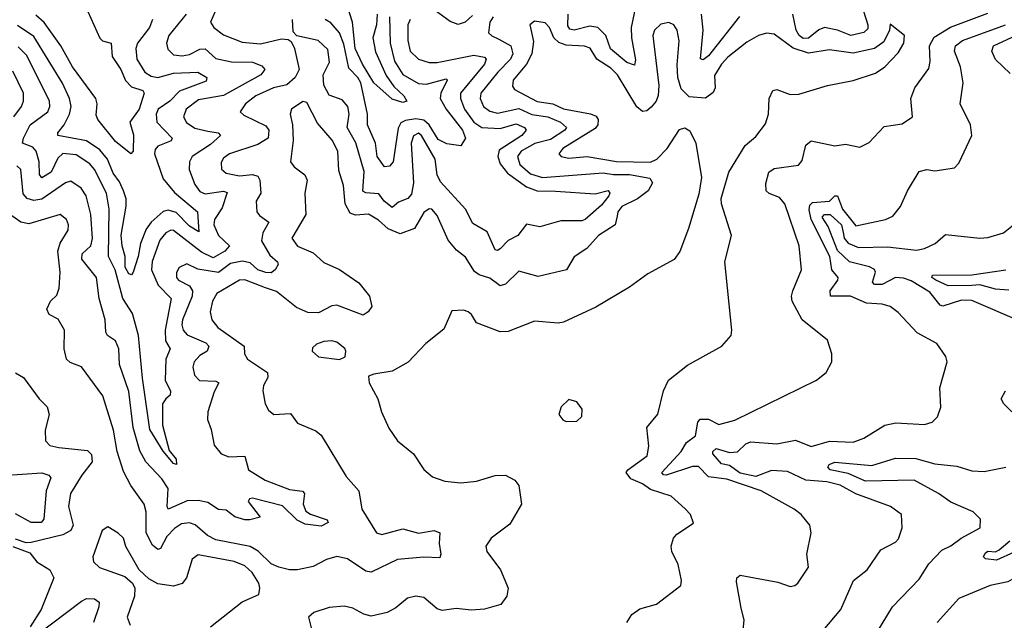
# Model space of a CAD drawing. Extents: x 1552294 to 1694791, y 811929 to 917222.
# Tile 608 of 643: x 1662571 to 1666308, y 904093 to 906374. Entities that reach past the tile are written whole.
import ezdxf

# ---------------------------------------------------------------- set-up
doc = ezdxf.new("R2010")
doc.units = 0

msp = doc.modelspace()

# ---------------------------------------------------------------- linework, layer by layer
at = {"layer": '0CON10XD'}
for points in [[(1663927.2, 906395), (1663925.3, 906355), (1663911.5, 906305), (1663921.8, 906251.8), (1663962.3, 906162.3), (1663990.4, 906120.4), (1664029.5, 906085), (1664040, 906065), (1664025, 906060.5), (1663985, 906072.5), (1663915, 906134.2), (1663871.6, 906205), (1663844.5, 906265), (1663833.5, 906365), (1663812.6, 906432.6)], [(1664914.7, 906455), (1664891.7, 906345), (1664893, 906305), (1664908.3, 906221.7), (1664905, 906201.9), (1664875, 906211.9), (1664813.5, 906263.5), (1664795.2, 906315), (1664765, 906344.8), (1664735, 906350.2), (1664675, 906334), (1664658.4, 906338.4), (1664651.4, 906351.4), (1664652.2, 906395)], [(1665764.8, 906435), (1665790.6, 906355), (1665790.5, 906339.5), (1665774.7, 906325.3), (1665725, 906314.6), (1665674.4, 906334.4), (1665625, 906344.5), (1665603.7, 906336.3), (1665565.3, 906304.7), (1665545, 906303.6), (1665529.4, 906315), (1665518, 906335), (1665504.8, 906395)], [(1663202.5, 906395), (1663136.5, 906315), (1663128.2, 906285), (1663132.7, 906262.7), (1663155, 906241.2), (1663187.7, 906237.7), (1663215, 906242), (1663255, 906262.1), (1663275, 906263.9), (1663315, 906227.2), (1663375, 906213.8), (1663455, 906213.7), (1663489.6, 906199.6), (1663501.8, 906185), (1663486.2, 906165), (1663345, 906085.9), (1663250.1, 906069.9), (1663203.1, 906035), (1663192.5, 906005), (1663203.5, 905983.5), (1663235, 905962.8), (1663285, 905951), (1663324.2, 905945), (1663332.5, 905935), (1663295, 905900.6), (1663225.4, 905855), (1663215.3, 905835), (1663214.7, 905805), (1663235, 905748.1), (1663255, 905721.3), (1663275, 905713.3), (1663343.8, 905723.8), (1663357.8, 905717.8), (1663339.6, 905660.4), (1663310.6, 905615), (1663307.5, 905595), (1663325, 905554.6), (1663367.1, 905515), (1663350, 905495), (1663305, 905469.6), (1663261, 905491), (1663155, 905573.9), (1663144.7, 905575.3), (1663125, 905565.5), (1663103, 905537), (1663074.2, 905455.8), (1663071.4, 905425), (1663096.5, 905366.5), (1663146.1, 905315), (1663123.2, 905195), (1663124.3, 905154.3), (1663142.2, 905125), (1663125.3, 905085), (1663123.2, 905005), (1663143.4, 904963.4), (1663142.2, 904947.8), (1663125, 904934.7), (1663113.3, 904915), (1663112.6, 904835), (1663138.8, 904738.8), (1663165.2, 904705), (1663165.8, 904685), (1663155, 904688.5), (1663115, 904735.6), (1663065, 904818.2), (1663037.2, 905012.8), (1663021.7, 905175), (1662998.6, 905258.6), (1662962, 905315), (1662933.2, 905425), (1662907.6, 905475), (1662910.2, 905655), (1662899.8, 905715), (1662855.2, 905805), (1662837.1, 905827), (1662785, 905861.7), (1662735, 905866.6), (1662715, 905848.4), (1662689.8, 905795), (1662655, 905773.8), (1662646.3, 905786.3), (1662644.6, 905835), (1662633.9, 905875), (1662620.2, 905890.2), (1662581.8, 905905), (1662585.2, 905925), (1662610, 905975), (1662677.5, 906025), (1662685.7, 906045), (1662684.3, 906065), (1662598, 906238), (1662565, 906271.1)], [(1662829.5, 906405), (1662875, 906304.5), (1662885, 906293.9), (1662918.1, 906285), (1662921.3, 906235), (1662954.8, 906185), (1662972.9, 906142.9), (1662995, 906120), (1663038.1, 906105), (1663043.2, 906095), (1663023.8, 906035), (1662989, 905985), (1663003.4, 905936.6), (1663001.9, 905875), (1662993.3, 905865), (1662935, 905911.8), (1662867.8, 905995), (1662861.7, 906011.7), (1662865.3, 906055), (1662859.5, 906075), (1662771.9, 906195), (1662726.7, 906275), (1662663.5, 906363.5), (1662632.2, 906392.2)], [(1663312.4, 906405), (1663295.5, 906365), (1663307.8, 906345), (1663345, 906316.9), (1663415, 906288.9), (1663485, 906282.2), (1663565, 906301.6), (1663589.7, 906299.7), (1663601.1, 906291.1), (1663613.3, 906265), (1663632.2, 906185), (1663616.7, 906155), (1663585, 906127.1), (1663534.7, 906115.3), (1663467.3, 906085), (1663428, 906055), (1663407.5, 906025), (1663421.6, 906011.6), (1663505, 905970.9), (1663517.1, 905955), (1663514.5, 905925), (1663475, 905900.6), (1663367.3, 905865), (1663345, 905848.9), (1663335, 905832), (1663336.3, 905806.4), (1663355, 905792.1), (1663405, 905780.9), (1663455, 905786.6)], [(1664289.5, 906390.5), (1664262.2, 906365), (1664235, 906356.7), (1664205, 906367.2), (1664135, 906418.3)], [(1665308.9, 904138.9), (1665291.1, 904238.9), (1665292.5, 904255), (1665305, 904264.5), (1665448.1, 904238.1), (1665495, 904221.9), (1665513.3, 904225), (1665525, 904234.2), (1665564.4, 904295), (1665558.5, 904345), (1665575.6, 904425), (1665570, 904455), (1665537.1, 904495), (1665510.8, 904515), (1665384.7, 904584.7), (1665255, 904629), (1665185, 904637.7), (1665147.7, 904677.7), (1665125, 904677.5), (1665025, 904645.2), (1665015, 904646), (1665008.3, 904655), (1665082.1, 904735), (1665101.7, 904768.3), (1665136.3, 904793.7), (1665144.7, 904845.3), (1665153.2, 904856.8), (1665185, 904856.9), (1665225, 904836.7), (1665285, 904853.2), (1665595, 905006), (1665632, 905035), (1665654, 905075), (1665654, 905105), (1665637.6, 905157.6), (1665541.1, 905235), (1665503.1, 905305), (1665500, 905325), (1665505.7, 905345), (1665538.2, 905425), (1665529.5, 905515), (1665475, 905675.5), (1665455, 905699.1), (1665415, 905714.6), (1665404.6, 905725), (1665402.9, 905752.9), (1665414.7, 905795), (1665435, 905808.8), (1665527.5, 905822.5), (1665540.5, 905839.5), (1665555, 905898), (1665575, 905914.2), (1665665, 905895.5), (1665705, 905902.2), (1665759.4, 905890.6), (1665795, 905908.6), (1665851.5, 905968.5), (1665920.5, 905979.5), (1665960, 906005), (1665953.2, 906075), (1665968.5, 906115), (1666021.2, 906188.8), (1666026.3, 906215), (1666024.4, 906275), (1666042.4, 906307.6), (1666103.4, 906346.6), (1666245, 906399.8)], [(1665303, 906387), (1665185, 906237.1), (1665165, 906222.1), (1665155.5, 906225.5), (1665165.1, 906335), (1665159.2, 906395)], [(1663074.5, 906375), (1663063.1, 906345), (1663018.3, 906285), (1663011.6, 906265), (1663015.8, 906225), (1663046.4, 906175), (1663070.2, 906160.2), (1663095, 906155.1), (1663155, 906171.2), (1663246.9, 906175), (1663281.2, 906155), (1663278.7, 906141.3), (1663177.3, 906102.7), (1663140.9, 906065), (1663095.8, 906035), (1663088.4, 906015), (1663091, 905985), (1663150, 905925), (1663145.6, 905914.4), (1663095, 905893.8), (1663085, 905880.8), (1663082.5, 905865), (1663115, 905770.3), (1663158.6, 905718.6), (1663245.2, 905645.2), (1663251.2, 905568.8), (1663215, 905590.2), (1663165, 905642), (1663135, 905651.4), (1663115, 905646), (1663070.1, 905605), (1663051.1, 905578.9), (1663029.5, 905525), (1663021, 905475), (1663001.1, 905415), (1662995, 905405.8), (1662985, 905409.6), (1662970.8, 905435), (1662971.6, 905475), (1662960, 905515), (1662956.5, 905556.5), (1662975.6, 905665.6), (1662974.5, 905694.5), (1662964.8, 905725), (1662949.2, 905759.2), (1662925, 905791.6), (1662904.5, 905845), (1662875, 905880.2), (1662824.1, 905914.1), (1662715.6, 905935), (1662715.4, 905945), (1662739.6, 905975), (1662760, 906015), (1662766, 906045), (1662759.6, 906075), (1662733.6, 906133.6), (1662625, 906310.9), (1662562.5, 906352.5)], [(1664053.2, 906375), (1664044.3, 906355), (1664044.4, 906295), (1664052.5, 906255), (1664084.2, 906224.2), (1664125, 906212), (1664155, 906212.2), (1664295, 906240.2), (1664335, 906232.5), (1664340.8, 906225), (1664334.7, 906205), (1664244.3, 906095.7), (1664244, 906075), (1664259.5, 906035), (1664295, 905985.2), (1664325, 905964.5), (1664395, 905961.6), (1664455, 905978.9), (1664486.5, 905965), (1664492.9, 905955), (1664476.4, 905935), (1664390.7, 905879.3), (1664385.8, 905855), (1664395, 905827.6), (1664421.9, 905791.9), (1664495, 905739.9), (1664535, 905724.9), (1664605, 905723.1), (1664755, 905713.5), (1664805, 905726), (1664810.4, 905715), (1664807.2, 905705), (1664779.5, 905670.5), (1664717.3, 905615), (1664705, 905610.2), (1664625, 905611.1), (1664545, 905588.1), (1664495, 905597.7), (1664461.8, 905555), (1664425, 905535.9), (1664395, 905503.8), (1664385, 905497.5), (1664375, 905500), (1664345, 905568.6), (1664290.3, 905600.3), (1664263.5, 905655), (1664168.6, 905758.6), (1664155.6, 905785.6), (1664148.3, 905845), (1664095.6, 905935), (1664085, 905943.1), (1664065, 905933.6), (1664057.1, 905905), (1664065.6, 905755), (1664058, 905712), (1664044.6, 905695.4), (1664008.4, 905681.6), (1663985, 905660.9), (1663954.8, 905685), (1663933.6, 905713.6), (1663885, 905716.4), (1663873.7, 905723.7), (1663878.1, 905798.1), (1663846.3, 905906.3), (1663814.4, 905965), (1663821.1, 906015), (1663816.7, 906045), (1663795, 906070.3), (1663745, 906087.5), (1663725, 906126), (1663723.3, 906165), (1663747.2, 906212.8), (1663740.7, 906260.7), (1663703.5, 906295), (1663622.9, 906312.9), (1663608.9, 906328.9), (1663606, 906375)], [(1664875.5, 904085), (1664894, 904116), (1664925, 904136.9), (1664988, 904155), (1665080, 904225), (1665082.9, 904245), (1665070, 904305), (1665045.7, 904355), (1665043.1, 904375), (1665052.9, 904405), (1665065, 904420), (1665128, 904462), (1665117.5, 904495), (1665096.5, 904516.5), (1665043.8, 904565), (1664965, 904590.5), (1664935, 904611.7), (1664890.6, 904630.6), (1664873.4, 904655), (1664879.2, 904665), (1664952.2, 904717.8), (1664959.4, 904755), (1664951.5, 904825), (1664993.6, 904876.4), (1665014.7, 904965.3), (1665033.3, 905005), (1665105, 905062.5), (1665235.8, 905134.2), (1665270.8, 905175), (1665274.2, 905195), (1665247.5, 905455), (1665272.5, 905555), (1665234.3, 905675), (1665232.9, 905695), (1665263.1, 905795), (1665324, 905896), (1665365, 905931.1), (1665401.5, 905978.5), (1665412.5, 906015), (1665415.4, 906075), (1665430, 906105), (1665445, 906108.9), (1665495, 906090.3), (1665528.7, 906091.3), (1665636.7, 906125), (1665735, 906143.3), (1665818.6, 906171.4), (1665854.7, 906195.3), (1665905, 906248.5), (1665927.3, 906285), (1665928.8, 906315), (1665875, 906358), (1665872.7, 906335), (1665850.3, 906289.7), (1665815, 906265.3), (1665735, 906246.8), (1665645, 906260.3), (1665565, 906247.2), (1665506.8, 906266.8), (1665435, 906319.1), (1665405, 906323.3), (1665375, 906314.7), (1665331.3, 906288.7), (1665258.5, 906231.5), (1665234.4, 906205), (1665207.6, 906162.4), (1665210.5, 906115), (1665202.6, 906097.4), (1665173.3, 906076.7), (1665111.6, 906081.6), (1665082.1, 906112.1), (1665069.3, 906155), (1665066.8, 906203.2), (1665074.1, 906294.1), (1665066, 906335), (1665053.3, 906355), (1665035, 906364), (1665005, 906356.9), (1664980, 906335), (1664973.9, 906315), (1664996.8, 906125), (1664994.1, 906085.9), (1664987.1, 906065), (1664967.5, 906042.5), (1664951.4, 906028.6), (1664935, 906025.3), (1664913.7, 906043.7), (1664840, 906165), (1664815, 906189.8), (1664761.7, 906225), (1664736.5, 906266.5), (1664715, 906274.3), (1664645, 906277.3), (1664617.3, 906287.3), (1664598.6, 906305), (1664581.5, 906345), (1664565, 906362.7), (1664525, 906368.5), (1664507.5, 906355), (1664521.5, 906291.5), (1664514.7, 906244.7), (1664494.8, 906205), (1664444.3, 906145), (1664441.9, 906121.9), (1664448.9, 906108.9), (1664535, 906063.9), (1664594.7, 906054.7), (1664635, 906035.5), (1664737.5, 906017.5), (1664758.4, 906008.4), (1664767, 905995), (1664765.6, 905975), (1664755, 905961.1), (1664632.8, 905885), (1664617.8, 905865), (1664625.8, 905855), (1664655, 905848.6), (1664725, 905854.8), (1664836.1, 905836.1), (1664965, 905833.7), (1664989.2, 905845), (1665028.4, 905885), (1665075, 905956.9), (1665095, 905963.8), (1665115, 905951.8), (1665137.3, 905905), (1665158.5, 905775), (1665148.6, 905711.4), (1665108.9, 905581.1), (1665076, 905494), (1665055, 905464), (1664955, 905408.8), (1664885, 905358), (1664757.8, 905282.2), (1664635, 905225.8), (1664615, 905221.4), (1664525, 905229.4), (1664425, 905190), (1664395, 905188.9), (1664305, 905222.5), (1664286, 905255), (1664272.5, 905265), (1664255, 905270.8), (1664211.7, 905268.3), (1664181.3, 905198.7), (1664112, 905145), (1664045, 905074), (1663985, 905040), (1663915, 905028.8), (1663895, 905020), (1663896.7, 904995), (1663930, 904935), (1663944.3, 904885), (1663972.5, 904822.5), (1664004.5, 904774.5), (1664065, 904726.2), (1664105, 904666.2), (1664137.9, 904637.9), (1664185, 904621.9), (1664245, 904615.5), (1664305, 904622.3), (1664375, 904643.8), (1664415, 904644.5), (1664450, 904625), (1664465.4, 904605.4), (1664475.5, 904534.5), (1664431.1, 904458.9), (1664360.6, 904405), (1664340, 904375), (1664344.4, 904355), (1664395.6, 904285), (1664424.4, 904215), (1664419.4, 904185), (1664396.9, 904153.1), (1664335, 904135.5), (1664285, 904131.5), (1664227.9, 904137.9), (1664175, 904131.1), (1664155, 904137.1), (1664105, 904180), (1664075, 904185.4), (1664042.2, 904177.8), (1663998.9, 904141.1), (1663965, 904122.5), (1663905, 904109.2), (1663877, 904117), (1663835, 904139.4), (1663802.4, 904147.6), (1663745, 904142.2), (1663686.8, 904123.2), (1663666.7, 904105), (1663677.5, 904065)], [(1663974.9, 906385), (1663977.6, 906285), (1663993, 906217), (1664025, 906166.2), (1664085, 906132.5), (1664115, 906130), (1664189.7, 906149.7), (1664193.6, 906145), (1664169, 906095), (1664166.7, 906075), (1664189.5, 906035), (1664252.1, 905955), (1664262.4, 905925), (1664245, 905895.3), (1664192.5, 905902.5), (1664158.9, 905918.9), (1664125, 905975.1), (1664105, 905993.1), (1664075, 905997.6), (1664035, 905991.7), (1664017.9, 905982.1), (1664007.7, 905962.3), (1663988.8, 905835), (1663975, 905817.8), (1663955, 905815.6), (1663928.2, 905855), (1663920.9, 905905), (1663890.5, 905975), (1663891.4, 906015), (1663865.1, 906135), (1663854.8, 906155), (1663820.1, 906190.1), (1663801.3, 906281.3), (1663785, 906324.1), (1663751.9, 906361.9), (1663730.6, 906375)], [(1664367.7, 906385), (1664354.8, 906365), (1664350.7, 906325), (1664362.5, 906312.5), (1664389.4, 906300.6), (1664434.7, 906275), (1664442.4, 906245), (1664433.5, 906225), (1664385.2, 906175), (1664321.7, 906095), (1664318.3, 906075), (1664331.6, 906045), (1664355, 906027), (1664385, 906020), (1664465, 906037), (1664515, 906013.8), (1664575.3, 906005.3), (1664624, 905985), (1664646.2, 905965), (1664639.7, 905955), (1664585, 905919.5), (1664525.7, 905904.3), (1664473.8, 905875), (1664460, 905855), (1664468.7, 905825), (1664509.2, 905789.3), (1664555, 905774.6), (1664785, 905793), (1664825, 905786.4), (1664885, 905786.6), (1664962.4, 905772.4), (1664972.9, 905755), (1664955.9, 905725), (1664916.4, 905693.6), (1664856.8, 905665), (1664840.8, 905645), (1664838.8, 905628.8), (1664830.9, 905595), (1664767.7, 905555), (1664723.5, 905505), (1664675.7, 905474.3), (1664645.7, 905424.3), (1664538.5, 905398.5), (1664465, 905419.2), (1664415, 905369.7), (1664395, 905363.5), (1664355, 905392.2), (1664315, 905405.3), (1664297.6, 905417.6), (1664263, 905473), (1664229.3, 905499.3), (1664197.6, 905537.6), (1664155, 905630.6), (1664135, 905654.4), (1664125, 905655.6), (1664105, 905641.9), (1664069, 905581), (1664015, 905561.6), (1663969.8, 905579.8), (1663932.6, 905612.6), (1663895, 905635.3), (1663845, 905631.4), (1663825, 905639), (1663806.2, 905675), (1663800, 905745), (1663782.2, 905802.2), (1663777.8, 905875), (1663756.3, 905916.3)], [(1665620.5, 904055), (1665687.8, 904135), (1665735.7, 904245), (1665787.5, 904285), (1665839.3, 904360.7), (1665895, 904390), (1665906.6, 904403.4), (1665920, 904445), (1665918, 904495), (1665876, 904525), (1665745, 904573.4), (1665685, 904606.2), (1665635, 904619.1), (1665555, 904625.4), (1665485, 904658.8), (1665425, 904661.7), (1665365, 904640), (1665305, 904652.2), (1665265, 904681), (1665235, 904688.2), (1665201.5, 904725), (1665202.3, 904735), (1665215, 904746), (1665265, 904731), (1665295, 904733.2), (1665327, 904763), (1665345, 904770.6), (1665445, 904764), (1665515, 904778), (1665575, 904753), (1665645, 904773.3), (1665735, 904769.6), (1665774.5, 904785.5), (1665855, 904834.4), (1665896.6, 904843.4), (1666005, 904837.1), (1666034.4, 904845.6), (1666054.5, 904865.5), (1666066.8, 904903.2), (1666063.8, 904976.2), (1666090.8, 905075), (1666086, 905095), (1666052, 905145), (1665976.9, 905185), (1665905, 905262.9), (1665875.4, 905285.4), (1665845, 905293.6), (1665785, 905297.8), (1665723.9, 905323.9), (1665648.6, 905325), (1665647.1, 905345), (1665676, 905385), (1665677.1, 905395), (1665653.7, 905425), (1665646.2, 905475), (1665575.5, 905615), (1665567.3, 905652.7), (1665569.5, 905670.5), (1665579.5, 905680.5), (1665645, 905684.8), (1665665, 905705.8), (1665675, 905705.3), (1665694.5, 905654.5), (1665745, 905591.1), (1665856.7, 905615), (1665885, 905628.6), (1665914.4, 905665), (1665940.5, 905725), (1665985, 905797.5), (1666014.5, 905805.5), (1666045, 905800.6), (1666118.8, 905811.2), (1666135, 905830), (1666185.4, 905934.6), (1666180, 905975), (1666140, 906055), (1666151.3, 906135), (1666141.3, 906195), (1666118.4, 906255), (1666122.4, 906275), (1666149.6, 906295), (1666312.8, 906355)], [(1666329.8, 906169.8), (1666275, 906223.5), (1666260.7, 906255), (1666267.5, 906275), (1666354.9, 906315.1)], [(1662548.7, 906005), (1662578.3, 906045), (1662585.7, 906065), (1662585.7, 906095), (1662545, 906178.5)], [(1663756.3, 905916.3), (1663701.5, 905981.5), (1663660.5, 906060.5), (1663645, 906063.8), (1663602.2, 906035), (1663597.9, 906015), (1663606.7, 905975), (1663608.6, 905915), (1663598.2, 905835), (1663612.9, 905815), (1663653.1, 905785), (1663662.5, 905765), (1663653.6, 905715), (1663656.9, 905635), (1663603.8, 905545), (1663624.8, 905514.8), (1663685, 905489), (1663725, 905452.5), (1663785, 905425.8), (1663858.2, 905375), (1663898.8, 905325), (1663907.5, 905285), (1663894, 905265), (1663875, 905251.9), (1663775, 905290.7), (1663755, 905288), (1663705, 905261.1), (1663665, 905263), (1663620.9, 905280.9), (1663545, 905341.5), (1663503.4, 905356.6), (1663425, 905386), (1663405, 905385.2), (1663318.9, 905335), (1663302.6, 905305), (1663293.4, 905265), (1663300, 905235), (1663322.3, 905205), (1663422.4, 905135), (1663423.6, 905105), (1663435.4, 905085), (1663510.9, 905035), (1663513.1, 905015), (1663496.7, 904985), (1663493.5, 904965), (1663502.9, 904915), (1663515, 904891.2), (1663535.6, 904875.6), (1663598.4, 904878.4), (1663625, 904842.2), (1663695, 904812.5), (1663715, 904796.2), (1663809.6, 904639.6), (1663857.5, 904585), (1663869.5, 904515), (1663925, 904425.4), (1663945, 904418.7), (1664025, 904441.3), (1664085, 904424.6), (1664144.1, 904434.1), (1664166, 904425), (1664163.6, 904385), (1664169.4, 904345), (1664165, 904330), (1664103, 904333), (1664005, 904324.7), (1663905, 904276.1), (1663885, 904280.4), (1663815, 904326.7), (1663775, 904335.5), (1663735, 904324.5), (1663685, 904297.3), (1663625.4, 904284.6), (1663595, 904284.6), (1663555, 904294.6), (1663525, 904307.9), (1663475.4, 904355.4), (1663445, 904374), (1663315, 904399), (1663284.1, 904415), (1663236.3, 904456.3), (1663215, 904463.8), (1663185, 904460.3), (1663158.1, 904441.9), (1663128.7, 904411.3), (1663105, 904366.7), (1663095, 904361.8), (1663075, 904378.8), (1663050.4, 904425), (1663051.4, 904505), (1663043.3, 904535), (1662993.1, 904605), (1662965, 904658), (1662940.5, 904735), (1662926.7, 904815), (1662886.4, 904946.4), (1662805.9, 905055.9), (1662762.5, 905072.5), (1662748.1, 905085), (1662739.6, 905125), (1662741.4, 905195), (1662716.8, 905236.8), (1662683.3, 905255), (1662673.8, 905275), (1662687.5, 905305), (1662711.2, 905328.8), (1662721.1, 905355), (1662723.9, 905416.1), (1662716.2, 905495), (1662724.2, 905525.7), (1662754.7, 905575), (1662755.9, 905595), (1662748.2, 905615), (1662724.6, 905634.6), (1662605, 905598.9), (1662575.2, 905605.2), (1662510.5, 905650.5)], [(1663455, 905786.6), (1663475, 905780.3), (1663482.9, 905765), (1663486.6, 905715), (1663468.5, 905685), (1663470.9, 905645), (1663480.6, 905630.6), (1663517.1, 905605), (1663493.3, 905565), (1663489, 905535), (1663520.1, 905480.1), (1663549.1, 905455), (1663552.5, 905445), (1663541, 905425), (1663525, 905412.6), (1663505, 905413.9), (1663474.9, 905424.9), (1663445, 905450.7), (1663415, 905457.2), (1663371.4, 905448.6), (1663325, 905414.3), (1663246.8, 905426.8), (1663205, 905447.1), (1663176.1, 905433.9), (1663165.4, 905414.6), (1663166.2, 905395), (1663173.1, 905385), (1663215, 905363.7), (1663227.1, 905345), (1663225.1, 905324.9), (1663188.8, 905235), (1663186.1, 905215), (1663191.6, 905195), (1663207.1, 905177.1), (1663277.2, 905147.2), (1663289.3, 905135), (1663282.7, 905115), (1663255, 905098.6), (1663232.5, 905075), (1663227.6, 905055), (1663233.9, 905025), (1663253.7, 905003.7), (1663315, 905002.1), (1663326.5, 904995), (1663308.8, 904961.2), (1663284.4, 904885), (1663284.3, 904855.7), (1663298.1, 904818.1), (1663308.8, 904758.8), (1663335.4, 904725.4), (1663364.7, 904714.7), (1663425, 904716.4), (1663438.8, 904665), (1663502, 904625), (1663595, 904589.8), (1663644.3, 904584.3), (1663652.2, 904575), (1663646.4, 904535), (1663657.5, 904507.5), (1663675, 904496), (1663738.1, 904475), (1663742.1, 904465), (1663715, 904450.7), (1663655, 904458.2), (1663624.2, 904474.2), (1663568.6, 904528.6), (1663455, 904556.7), (1663442.9, 904555), (1663437.5, 904545), (1663484, 904485), (1663444.8, 904475.2), (1663424.8, 904474.8), (1663386.9, 904486.9), (1663355, 904511.9), (1663325, 904514.6), (1663285, 904540.9), (1663248.8, 904548.8), (1663206.6, 904546.6), (1663135, 904515.5), (1663130.3, 904525), (1663134.1, 904594.1), (1663110.2, 904630.2), (1663050.2, 904695), (1663026.6, 904736.5), (1663001.8, 904825), (1662985, 904962.9), (1662949.5, 905065), (1662947.7, 905125), (1662934.7, 905154.7), (1662904.6, 905174.6), (1662897.9, 905187.9), (1662894.7, 905235), (1662872.4, 905315), (1662862.5, 905395), (1662806.1, 905465), (1662808.4, 905485), (1662840.8, 905515), (1662846.6, 905543.4), (1662841.2, 905635), (1662823.7, 905705), (1662804.6, 905735), (1662765, 905761.5), (1662745, 905755.3), (1662655, 905692.4), (1662625, 905688.2), (1662599.6, 905695), (1662583.4, 905713.4), (1662575.5, 905805.5), (1662559.5, 905819.5)], [(1666365, 905230.6), (1666185, 905308.4), (1666145, 905308.6), (1666075, 905286.2), (1666065, 905290.4), (1666025, 905340), (1665955, 905382.8), (1665925, 905393.2), (1665895, 905395.4), (1665845, 905369), (1665815, 905368.2), (1665807.2, 905377.2), (1665818.9, 905415), (1665815.9, 905425.9), (1665796.3, 905436.3), (1665721, 905455), (1665675, 905497.7), (1665639.5, 905589.5), (1665617.2, 905625), (1665625, 905635.1), (1665647.4, 905635), (1665689.7, 905595), (1665696, 905566), (1665700.5, 905545), (1665715, 905525.9), (1665755, 905508.9), (1665865, 905511.9), (1665975, 905498.8), (1666004.7, 905505.3), (1666045.5, 905524.5), (1666085, 905558.1), (1666215, 905544.6), (1666245, 905546.8), (1666304.6, 905565.4), (1666342.5, 905595)], [(1666325, 905347), (1666275, 905350.9), (1666215, 905367.5), (1666185, 905364.3), (1666095, 905364.1), (1666048.2, 905385), (1666033.6, 905395), (1666036.1, 905403.9), (1666185, 905405.2), (1666313.8, 905425)], [(1663785, 905084.3), (1663805.8, 905094.2), (1663808.6, 905115), (1663805, 905125.7), (1663775, 905149.6), (1663755, 905155.3), (1663725, 905152.5), (1663697.3, 905142.7), (1663682.3, 905127.7), (1663681.2, 905115), (1663704.5, 905094.5), (1663785, 905084.3)], [(1662555, 905033.5), (1662585.8, 905015), (1662645, 904934.2), (1662674.6, 904904.6), (1662682.7, 904875), (1662667.1, 904815), (1662668.5, 904775), (1662685, 904757.5), (1662719.4, 904749.4), (1662827.8, 904737.8), (1662843.6, 904723.6), (1662846.2, 904695), (1662806.6, 904645), (1662763.2, 904575), (1662755.9, 904525), (1662774.3, 904455), (1662765.3, 904435), (1662735, 904418), (1662615, 904388.9), (1662595, 904388.1), (1662555, 904401.4)], [(1666368.5, 904855), (1666306.7, 904915), (1666296.4, 904935), (1666313.1, 904965)], [(1664645, 904848.8), (1664685, 904850), (1664705, 904867.5), (1664706.2, 904895), (1664685, 904923.3), (1664655, 904932.5), (1664626.4, 904903.6), (1664617.5, 904875), (1664632.5, 904855), (1664645, 904848.8)], [(1665823.1, 904045), (1665883.8, 904145), (1665985, 904249.2), (1666022.2, 904307.8), (1666070.4, 904359.6), (1666105, 904376.1), (1666144.6, 904405.4), (1666216.4, 904445), (1666217.9, 904477.9), (1666190.4, 904505), (1666105, 904542.5), (1666058.1, 904575), (1665965.6, 904625), (1665781.4, 904621.4), (1665715, 904651.5), (1665647.3, 904665), (1665637.9, 904675), (1665643.1, 904685), (1665665, 904693.7), (1665805, 904680.8), (1665895, 904709.6), (1665972.2, 904707.8), (1666045, 904687.9), (1666128.2, 904678.2), (1666185, 904660.8), (1666231.3, 904658.7), (1666313.3, 904675)], [(1662505, 904643.2), (1662655, 904653.1), (1662682, 904645), (1662688.5, 904635), (1662671.6, 904585), (1662662.7, 904477.3), (1662652.9, 904465), (1662615, 904464.8), (1662555, 904497.6)], [(1663295, 904069.1), (1663415, 904163.5), (1663478.6, 904191.4), (1663482.9, 904215), (1663478.5, 904235), (1663453.5, 904275), (1663425, 904300.4), (1663385, 904316.5), (1663247.8, 904342.2), (1663225, 904325.8), (1663204.5, 904255), (1663187.2, 904232.8), (1663155, 904222.9), (1663095, 904231.8), (1663060.8, 904250.7), (1663024.7, 904284.7), (1662973.6, 904373.6), (1662964.5, 904405), (1662945, 904424.5), (1662905, 904448.8), (1662884.3, 904435), (1662848.1, 904335), (1662850.6, 904315), (1662874, 904294), (1662969.5, 904259.5), (1662998.9, 904235), (1663007.3, 904215), (1663006.9, 904185), (1662978.8, 904105), (1662990.5, 904075)], [(1662545, 904374.3), (1662609.1, 904349.1), (1662635.7, 904315), (1662685.2, 904285.2), (1662700.3, 904255), (1662652.4, 904135), (1662610.9, 904069.1)], [(1666345, 904352.5), (1666278.5, 904321.5), (1666236.8, 904326.8), (1666229.2, 904335), (1666235, 904348.6), (1666245, 904356.2), (1666275, 904352.9), (1666289.1, 904360.9), (1666328.9, 904395)], [(1666681.8, 904055), (1666683.4, 904115), (1666655.3, 904185.3), (1666641, 904205), (1666611.9, 904225), (1666569.5, 904269.5), (1666492.1, 904302.1), (1666465, 904300), (1666375, 904269.6), (1666321, 904239), (1666255, 904225.6), (1666135, 904175.6), (1666052.7, 904085)], [(1662639.3, 904040.7), (1662805, 904166.5), (1662825, 904176.1), (1662855, 904175.4), (1662872, 904162), (1662871.8, 904145), (1662851.2, 904085)], [(1665316.7, 904055), (1665321.2, 904095), (1665308.9, 904138.9)]]:
    msp.add_lwpolyline(points, dxfattribs=at)

doc.saveas('drawing.dxf')
